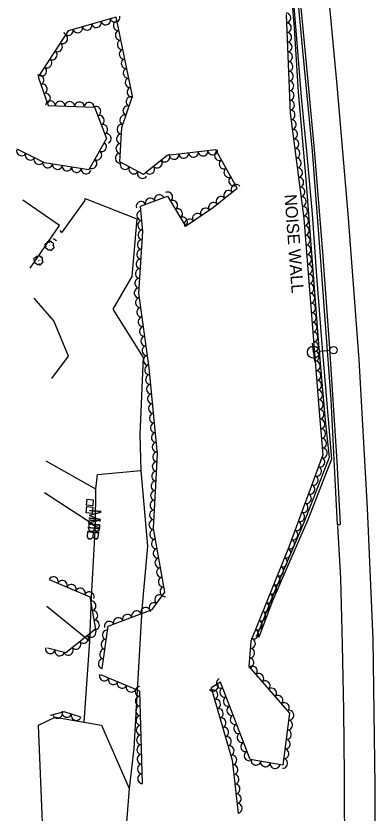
# Model space of a CAD drawing. Extents: x 1722896 to 1754269, y 648279 to 666297.
# Drawn here: x 1725654.6 to 1725802.5, y 660956.7 to 661285.2 of the extents above; entities that cross this region are included whole.
import ezdxf

# ---------------------------------------------------------------- set-up
doc = ezdxf.new("R2010")
doc.units = 0
for name, color, linetype in [('DESIGN - CENTERLINE - Proposed Text', 7, 'Continuous'), ('DESIGN - SCRATCH - User 1', 7, 'Continuous'), ('SURVEY - CENTERLINE - Preliminary', 7, 'Continuous'), ('SURVEY - CENTERLINE - Preliminary Text', 7, 'Continuous'), ('SURVEY - DTM - Breaklines', 7, 'Continuous'), ('SURVEY - VEGETATION - Features with Text', 7, 'Continuous')]:
    doc.layers.add(name, color=color, linetype=linetype)

msp = doc.modelspace()

# ---------------------------------------------------------------- linework, layer by layer
at = {"layer": 'DESIGN - CENTERLINE - Proposed Text'}
for p, q in [((1725685.05, 661084.65), (1725685.05, 661084.65)), ((1725684.85, 661081.56), (1725684.85, 661081.56))]:
    msp.add_line(p, q, dxfattribs=at)
for points in [[(1725660.47, 661181.27), (1725672.51, 661198.8), (1725657.37, 661209.2)], [(1725672.62, 661196.82), (1725673.42, 661195.73)], [(1725669.85, 661193.51), (1725671.21, 661192.63)]]:
    msp.add_lwpolyline(points, dxfattribs=at)
for points in [[(1725683.84, 661085.99), (1725686.38, 661085.8), (1725686.2, 661083.31), (1725683.66, 661083.5)], [(1725683.69, 661082.95), (1725686.23, 661082.67), (1725685.96, 661080.18), (1725683.43, 661080.46)]]:
    msp.add_lwpolyline(points, close=True, dxfattribs=at)
at = {"layer": 'DESIGN - SCRATCH - User 1'}
for points in [[(1725763.16, 661370.1), (1725761.45, 661370.07), (1725769.1, 661280.27), (1725770.75, 661253.72), (1725773.96, 661217.8), (1725777.04, 661178.49), (1725779.12, 661149.93), (1725781.95, 661118.59), (1725783.59, 661103.26), (1725773.27, 661076.68), (1725760.84, 661047.34), (1725753.58, 661029.45), (1725753.59, 661029.79)], [(1725763.16, 661370.1), (1725762.26, 661369.23), (1725769.88, 661279.23), (1725772.1, 661251.72), (1725774.42, 661227.97), (1725776.59, 661203.62), (1725778.37, 661177.98), (1725780.62, 661149.91), (1725784.52, 661102.58), (1725774.73, 661077.52), (1725760.29, 661044.13), (1725754.61, 661029.11), (1725754.61, 661029.24)], [(1725762.7, 661368.19), (1725766.35, 661337.26), (1725769, 661309.36), (1725772.29, 661273.84), (1725776.58, 661229.43), (1725779.42, 661191.67), (1725781.91, 661158.18), (1725784.25, 661127.08), (1725785.95, 661094.18), (1725786.91, 661075.61)], [(1725763.79, 661368.3), (1725767.03, 661338.2), (1725770.34, 661304.43), (1725774.06, 661265.54), (1725777.36, 661230.21), (1725780.83, 661187.88), (1725783.59, 661150.22), (1725786.69, 661101.49), (1725788.15, 661075.64)], [(1725786.91, 661075.61), (1725788.15, 661075.64)]]:
    msp.add_lwpolyline(points, dxfattribs=at)
at = {"layer": 'SURVEY - CENTERLINE - Preliminary'}
msp.add_lwpolyline([(1725689.81, 660992.86), (1725701.19, 660966.72), (1725694.66, 660883.5), (1725669.91, 660878.22), (1725667, 660915.97), (1725663.85, 660992.93), (1725670.7, 660996.18), (1725682.72, 660994.17), (1725689.81, 660992.86)], dxfattribs=at)
at = {"layer": 'SURVEY - CENTERLINE - Preliminary Text'}
for points in [[(1725728.96, 660271.57), (1725736.84, 660319.45), (1725741.97, 660349.62), (1725746.86, 660380.48), (1725751.6, 660410.3), (1725759.59, 660459.52), (1725768.3, 660518.06), (1725773.17, 660549.93), (1725779.09, 660594.26), (1725783.61, 660633.08), (1725788.65, 660681.99), (1725793.27, 660733.35), (1725797.48, 660793.02), (1725800.62, 660853.69), (1725802.4, 660912.05), (1725802.48, 660967.9), (1725801.7, 661028.34), (1725799.38, 661082.27), (1725795.89, 661143.56), (1725791.45, 661203.59), (1725786.88, 661256.69), (1725781.88, 661309.57), (1725775.06, 661380.7), (1725775.13, 661380.09)], [(1725673.73, 661196.19), (1725682.97, 661208.94), (1725683.02, 661209.89), (1725704.38, 661201.58), (1725702.27, 661177.8), (1725694.53, 661164.4), (1725706.96, 661144.48), (1725705.63, 661112.62), (1725706, 661097.82)], [(1725669.36, 661135.81), (1725676.16, 661144.91), (1725670.16, 661159.54), (1725662.08, 661168.81)], [(1725666.87, 661101.83), (1725687.38, 661090.23)], [(1725682.72, 660994.17), (1725684.96, 661027.46), (1725685.66, 661045.67), (1725687.34, 661075.31), (1725687.53, 661090.33), (1725688.18, 661096.18), (1725706, 661097.82), (1725708.72, 661066.69), (1725706.47, 661040.7), (1725703.08, 660983.33), (1725701.19, 660966.72)], [(1725666.31, 661088.83), (1725686.43, 661075.69)], [(1725787.07, 661074.99), (1725788.19, 661053.42), (1725788.94, 661025.96), (1725789.49, 660999.03), (1725789.78, 660972.07), (1725789.9, 660936.6), (1725789.98, 660909.65), (1725788.75, 660868.67), (1725787.37, 660836.42), (1725785.47, 660801.16), (1725783.29, 660770), (1725780.64, 660732.07)], [(1725667.34, 661042), (1725684.96, 661027.46)]]:
    msp.add_lwpolyline(points, dxfattribs=at)
at = {"layer": 'SURVEY - DTM - Breaklines'}
for p, q in [((1725777.15, 661146.59), (1725776.76, 661150.32)), ((1725777.15, 661146.59), (1725777.53, 661142.86)), ((1725783.86, 661147.28), (1725779.63, 661146.85))]:
    msp.add_line(p, q, dxfattribs=at)
for centre, radius in [((1725777.15, 661146.59), 2.5), ((1725785.35, 661147.44), 1.5)]:
    msp.add_circle(centre, radius, dxfattribs=at)
at = {"layer": 'SURVEY - VEGETATION - Features with Text'}
for points in [[(1725690.08, 661016.26), (1725692.56, 661033.65), (1725710.64, 661040.53), (1725715.83, 661047.75), (1725711.15, 661073.97), (1725712.87, 661104.62), (1725709.38, 661140.21), (1725705.15, 661170.92), (1725706.85, 661196.39), (1725705.9, 661206.73), (1725717.04, 661210.9), (1725724.36, 661198.5), (1725735.92, 661206.4), (1725745.74, 661214.26), (1725736.96, 661229.95), (1725716.89, 661227.64), (1725707.11, 661219.85), (1725697.28, 661225.02), (1725698.19, 661239.23), (1725702.58, 661252.16), (1725695.88, 661284.62), (1725676.03, 661279.01), (1725663.75, 661260.06), (1725667.89, 661248.34), (1725686.93, 661247.57), (1725691.9, 661234.65), (1725684.57, 661221.79), (1725666.38, 661224.67), (1725655.39, 661230.21)], [(1725765.84, 661285.8), (1725767.55, 661245.11), (1725773.13, 661201.68), (1725776.74, 661156.58), (1725779.73, 661118.73), (1725781.01, 661104.24), (1725767.09, 661066.69), (1725751.37, 661027.47), (1725750.5, 661017.01), (1725767.26, 660997.9), (1725764.48, 660976.37), (1725751.04, 660978.74), (1725738.83, 661010.64), (1725735, 661008.22), (1725743.65, 660978.41), (1725746.09, 660956.5)], [(1725668.21, 661052.93), (1725685, 661045.8), (1725687.33, 661032.47), (1725675.09, 661022.76), (1725667.55, 661024.56)], [(1725706.68, 660968.84), (1725705.54, 661006.95), (1725689.56, 661013.62)], [(1725681.25, 660996.13), (1725674.46, 660998.39), (1725668.71, 660996.82)]]:
    msp.add_lwpolyline(points, dxfattribs=at)
for centre in [(1725668.47, 661190.47), (1725663.92, 661184.48)]:
    msp.add_circle(centre, 0.022, dxfattribs=at)
for centre, radius, start, end in [((1725667.1, 661190.85), 0.629, 70.3499, 263.7696), ((1725667.69, 661191.65), 0.433, 30.3292, 209.0748), ((1725668.68, 661191.71), 0.631, 8.213, 165.002), ((1725669.36, 661191.08), 0.719, 317.2658, 94.79), ((1725667.22, 661189.78), 0.479, 112.9686, 290.2877), ((1725668.06, 661189.43), 0.679, 188.2556, 315.1013), ((1725669.04, 661189.12), 0.527, 198.4145, 13.4148), ((1725669.58, 661189.95), 0.714, 268.1616, 64.0001), ((1725662.56, 661184.86), 0.629, 70.3499, 263.7696), ((1725662.68, 661183.79), 0.479, 112.9686, 290.2877), ((1725663.15, 661185.66), 0.433, 30.3292, 209.0748), ((1725664.13, 661185.72), 0.631, 8.213, 165.002), ((1725664.82, 661185.09), 0.719, 317.2658, 94.79), ((1725665.03, 661183.97), 0.714, 268.1616, 64.0001), ((1725663.52, 661183.44), 0.679, 188.2556, 315.1013), ((1725664.5, 661183.13), 0.527, 198.4145, 13.4148)]:
    msp.add_arc(centre, radius, start, end, dxfattribs=at)
for centre, major_axis in [((1725765.9, 661284.37), (0.08, -2)), ((1725687.72, 661282.32), (-1.92, -0.54)), ((1725691.57, 661283.41), (-1.92, -0.54)), ((1725695.42, 661284.5), (-1.92, -0.54)), ((1725696.59, 661281.17), (-0.4, 1.96)), ((1725676.18, 661279.05), (-1.92, -0.54)), ((1725680.03, 661280.14), (-1.92, -0.54)), ((1725683.88, 661281.23), (-1.92, -0.54)), ((1725766.07, 661280.37), (0.08, -2)), ((1725673.94, 661275.78), (-1.09, -1.68)), ((1725697.4, 661277.25), (-0.4, 1.96)), ((1725766.23, 661276.37), (0.08, -2)), ((1725671.76, 661272.43), (-1.09, -1.68)), ((1725698.21, 661273.34), (-0.4, 1.96)), ((1725766.4, 661272.38), (0.08, -2)), ((1725669.59, 661269.07), (-1.09, -1.68)), ((1725699.02, 661269.42), (-0.4, 1.96)), ((1725766.57, 661268.38), (0.08, -2)), ((1725667.41, 661265.71), (-1.09, -1.68)), ((1725699.82, 661265.5), (-0.4, 1.96)), ((1725766.74, 661264.38), (0.08, -2)), ((1725665.24, 661262.36), (-1.09, -1.68)), ((1725700.63, 661261.58), (-0.4, 1.96)), ((1725664.17, 661258.87), (0.67, -1.89)), ((1725766.91, 661260.39), (0.08, -2)), ((1725665.5, 661255.1), (0.67, -1.89)), ((1725701.44, 661257.67), (-0.4, 1.96)), ((1725767.08, 661256.39), (0.08, -2)), ((1725666.83, 661251.33), (0.67, -1.89)), ((1725702.25, 661253.75), (-0.4, 1.96)), ((1725767.24, 661252.39), (0.08, -2)), ((1725668.72, 661248.31), (2, -0.08)), ((1725672.72, 661248.15), (2, -0.08)), ((1725676.72, 661247.98), (2, -0.08)), ((1725701.81, 661249.91), (0.64, 1.89)), ((1725767.41, 661248.4), (0.08, -2)), ((1725680.71, 661247.82), (2, -0.08)), ((1725684.71, 661247.66), (2, -0.08)), ((1725687.57, 661245.91), (0.72, -1.87)), ((1725700.53, 661246.12), (0.64, 1.89)), ((1725767.64, 661244.41), (0.25, -1.98)), ((1725689.01, 661242.18), (0.72, -1.87)), ((1725699.24, 661242.33), (0.64, 1.89)), ((1725690.44, 661238.44), (0.72, -1.87)), ((1725698.14, 661238.51), (0.13, 2)), ((1725768.15, 661240.44), (0.25, -1.98)), ((1725691.88, 661234.71), (0.72, -1.87)), ((1725768.66, 661236.47), (0.25, -1.98)), ((1725697.89, 661234.52), (0.13, 2)), ((1725769.17, 661232.5), (0.25, -1.98)), ((1725656.81, 661229.49), (-1.79, 0.9)), ((1725689.95, 661231.23), (-0.99, -1.74)), ((1725697.63, 661230.52), (0.13, 2)), ((1725769.68, 661228.54), (0.25, -1.98)), ((1725660.38, 661227.69), (-1.79, 0.9)), ((1725663.95, 661225.89), (-1.79, 0.9)), ((1725687.97, 661227.76), (-0.99, -1.74)), ((1725697.38, 661226.53), (0.13, 2)), ((1725716.01, 661226.93), (-1.56, -1.25)), ((1725719.74, 661227.97), (-1.99, -0.23)), ((1725723.72, 661228.42), (-1.99, -0.23)), ((1725727.69, 661228.88), (-1.99, -0.23)), ((1725731.67, 661229.34), (-1.99, -0.23)), ((1725735.64, 661229.79), (-1.99, -0.23)), ((1725738.27, 661227.62), (-0.98, 1.75)), ((1725667.65, 661224.47), (-1.98, 0.31)), ((1725671.6, 661223.84), (-1.98, 0.31)), ((1725675.55, 661223.22), (-1.98, 0.31)), ((1725685.99, 661224.28), (-0.99, -1.74)), ((1725699.47, 661223.86), (-1.77, 0.93)), ((1725712.88, 661224.44), (-1.56, -1.25)), ((1725740.22, 661224.13), (-0.98, 1.75)), ((1725770.19, 661224.57), (0.25, -1.98)), ((1725679.5, 661222.59), (-1.98, 0.31)), ((1725683.45, 661221.97), (-1.98, 0.31)), ((1725703.02, 661222), (-1.77, 0.93)), ((1725706.56, 661220.14), (-1.77, 0.93)), ((1725709.75, 661221.95), (-1.56, -1.25)), ((1725742.17, 661220.64), (-0.98, 1.75)), ((1725770.7, 661220.6), (0.25, -1.98)), ((1725744.13, 661217.15), (-0.98, 1.75)), ((1725771.21, 661216.64), (0.25, -1.98)), ((1725745.2, 661213.83), (1.56, 1.25)), ((1725771.72, 661212.67), (0.25, -1.98)), ((1725713.57, 661209.6), (1.87, 0.7)), ((1725717.19, 661210.65), (1.02, -1.72)), ((1725738.96, 661208.83), (1.56, 1.25)), ((1725742.08, 661211.33), (1.56, 1.25)), ((1725772.23, 661208.7), (0.25, -1.98)), ((1725706.08, 661206.8), (1.87, 0.7)), ((1725709.82, 661208.2), (1.87, 0.7)), ((1725719.22, 661207.21), (1.02, -1.72)), ((1725735.83, 661206.34), (1.65, 1.13)), ((1725706.25, 661202.94), (-0.18, 1.99)), ((1725721.26, 661203.76), (1.02, -1.72)), ((1725729.22, 661201.82), (1.65, 1.13)), ((1725732.53, 661204.08), (1.65, 1.13)), ((1725772.74, 661204.73), (0.25, -1.98)), ((1725706.62, 661198.96), (-0.18, 1.99)), ((1725723.29, 661200.32), (1.02, -1.72)), ((1725725.92, 661199.57), (1.65, 1.13)), ((1725773.21, 661200.76), (0.16, -1.99)), ((1725773.52, 661196.77), (0.16, -1.99)), ((1725706.76, 661194.97), (0.13, 2)), ((1725773.84, 661192.79), (0.16, -1.99)), ((1725706.49, 661190.98), (0.13, 2)), ((1725774.16, 661188.8), (0.16, -1.99)), ((1725706.23, 661186.99), (0.13, 2)), ((1725705.96, 661183), (0.13, 2)), ((1725774.48, 661184.81), (0.16, -1.99)), ((1725705.69, 661179.01), (0.13, 2)), ((1725774.8, 661180.82), (0.16, -1.99)), ((1725775.12, 661176.84), (0.16, -1.99)), ((1725705.43, 661175.02), (0.13, 2)), ((1725775.44, 661172.85), (0.16, -1.99)), ((1725705.16, 661171.02), (0.13, 2)), ((1725775.76, 661168.86), (0.16, -1.99)), ((1725705.68, 661167.06), (-0.27, 1.98)), ((1725706.23, 661163.1), (-0.27, 1.98)), ((1725776.07, 661164.88), (0.16, -1.99)), ((1725706.77, 661159.14), (-0.27, 1.98)), ((1725776.39, 661160.89), (0.16, -1.99)), ((1725776.71, 661156.9), (0.16, -1.99)), ((1725707.32, 661155.17), (-0.27, 1.98)), ((1725777.03, 661152.91), (0.16, -1.99)), ((1725707.86, 661151.21), (-0.27, 1.98)), ((1725708.41, 661147.25), (-0.27, 1.98)), ((1725777.34, 661148.93), (0.16, -1.99)), ((1725708.95, 661143.28), (-0.27, 1.98)), ((1725777.66, 661144.94), (0.16, -1.99)), ((1725777.97, 661140.95), (0.16, -1.99)), ((1725709.46, 661139.32), (-0.2, 1.99)), ((1725778.29, 661136.96), (0.16, -1.99)), ((1725709.85, 661135.34), (-0.2, 1.99)), ((1725778.6, 661132.98), (0.16, -1.99)), ((1725710.25, 661131.36), (-0.2, 1.99)), ((1725710.64, 661127.38), (-0.2, 1.99)), ((1725778.92, 661128.99), (0.16, -1.99)), ((1725711.03, 661123.39), (-0.2, 1.99)), ((1725779.24, 661125), (0.16, -1.99)), ((1725779.55, 661121.01), (0.16, -1.99)), ((1725711.42, 661119.41), (-0.2, 1.99)), ((1725779.88, 661117.03), (0.18, -1.99)), ((1725711.81, 661115.43), (-0.2, 1.99)), ((1725780.23, 661113.04), (0.18, -1.99)), ((1725712.2, 661111.45), (-0.2, 1.99)), ((1725712.59, 661107.47), (-0.2, 1.99)), ((1725780.59, 661109.06), (0.18, -1.99)), ((1725712.81, 661103.49), (0.11, 2)), ((1725780.94, 661105.07), (0.18, -1.99)), ((1725779.91, 661101.27), (-0.7, -1.88)), ((1725712.59, 661099.49), (0.11, 2)), ((1725778.52, 661097.52), (-0.7, -1.88)), ((1725712.36, 661095.5), (0.11, 2)), ((1725777.13, 661093.77), (-0.7, -1.88)), ((1725712.14, 661091.51), (0.11, 2)), ((1725711.91, 661087.51), (0.11, 2)), ((1725775.74, 661090.02), (-0.7, -1.88)), ((1725711.69, 661083.52), (0.11, 2)), ((1725774.35, 661086.27), (-0.7, -1.88)), ((1725772.96, 661082.52), (-0.7, -1.88)), ((1725711.47, 661079.52), (0.11, 2)), ((1725771.57, 661078.77), (-0.7, -1.88)), ((1725711.24, 661075.53), (0.11, 2)), ((1725770.18, 661075.02), (-0.7, -1.88)), ((1725711.58, 661071.57), (-0.35, 1.97)), ((1725768.78, 661071.27), (-0.7, -1.88)), ((1725712.28, 661067.63), (-0.35, 1.97)), ((1725767.39, 661067.52), (-0.7, -1.88)), ((1725712.99, 661063.7), (-0.35, 1.97)), ((1725765.93, 661063.8), (-0.74, -1.86)), ((1725713.69, 661059.76), (-0.35, 1.97)), ((1725764.44, 661060.09), (-0.74, -1.86)), ((1725714.39, 661055.82), (-0.35, 1.97)), ((1725762.95, 661056.37), (-0.74, -1.86)), ((1725670.05, 661052.15), (1.84, -0.78)), ((1725673.73, 661050.59), (1.84, -0.78)), ((1725715.09, 661051.88), (-0.35, 1.97)), ((1725761.46, 661052.66), (-0.74, -1.86)), ((1725677.41, 661049.02), (1.84, -0.78)), ((1725681.09, 661047.46), (1.84, -0.78)), ((1725715.8, 661047.94), (-0.35, 1.97)), ((1725759.98, 661048.95), (-0.74, -1.86)), ((1725684.77, 661045.9), (1.84, -0.78)), ((1725713.61, 661044.66), (1.17, 1.62)), ((1725758.49, 661045.23), (-0.74, -1.86)), ((1725685.65, 661042.1), (0.35, -1.97)), ((1725711.28, 661041.42), (1.17, 1.62)), ((1725757, 661041.52), (-0.74, -1.86)), ((1725686.34, 661038.16), (0.35, -1.97)), ((1725704.18, 661038.07), (1.87, 0.71)), ((1725707.92, 661039.49), (1.87, 0.71)), ((1725755.51, 661037.81), (-0.74, -1.86)), ((1725687.03, 661034.22), (0.35, -1.97)), ((1725696.71, 661035.23), (1.87, 0.71)), ((1725700.44, 661036.65), (1.87, 0.71)), ((1725692.97, 661033.8), (1.87, 0.71)), ((1725754.03, 661034.1), (-0.74, -1.86)), ((1725682.46, 661028.6), (-1.57, -1.24)), ((1725685.59, 661031.09), (-1.57, -1.24)), ((1725692.06, 661030.12), (0.28, 1.98)), ((1725752.54, 661030.38), (-0.74, -1.86)), ((1725679.32, 661026.12), (-1.57, -1.24)), ((1725691.49, 661026.16), (0.28, 1.98)), ((1725751.3, 661026.61), (-0.17, -1.99)), ((1725668.68, 661024.29), (-1.95, 0.47)), ((1725672.57, 661023.36), (-1.95, 0.47)), ((1725676.19, 661023.63), (-1.57, -1.24)), ((1725690.93, 661022.2), (0.28, 1.98)), ((1725750.97, 661022.62), (-0.17, -1.99)), ((1725690.37, 661018.24), (0.28, 1.98)), ((1725750.63, 661018.64), (-0.17, -1.99)), ((1725752.05, 661015.23), (1.32, -1.5)), ((1725690.89, 661013.06), (-1.85, 0.77)), ((1725754.69, 661012.22), (1.32, -1.5)), ((1725694.59, 661011.52), (-1.85, 0.77)), ((1725698.28, 661009.98), (-1.85, 0.77)), ((1725739.03, 661010.11), (-0.72, 1.87)), ((1725757.33, 661009.22), (1.32, -1.5)), ((1725701.97, 661008.44), (-1.85, 0.77)), ((1725705.54, 661006.82), (-0.06, 2)), ((1725735.92, 661008.8), (-1.69, -1.07)), ((1725735.81, 661005.42), (0.56, -1.92)), ((1725740.46, 661006.38), (-0.72, 1.87)), ((1725759.97, 661006.21), (1.32, -1.5)), ((1725705.66, 661002.82), (-0.06, 2)), ((1725736.93, 661001.58), (0.56, -1.92)), ((1725741.89, 661002.64), (-0.72, 1.87)), ((1725762.6, 661003.2), (1.32, -1.5)), ((1725705.78, 660998.83), (-0.06, 2)), ((1725743.32, 660998.91), (-0.72, 1.87)), ((1725765.24, 661000.19), (1.32, -1.5)), ((1725671.71, 660997.64), (-1.93, -0.53)), ((1725675.55, 660998.03), (-1.9, 0.63)), ((1725679.35, 660996.76), (-1.9, 0.63)), ((1725705.9, 660994.83), (-0.06, 2)), ((1725738.04, 660997.74), (0.56, -1.92)), ((1725744.75, 660995.17), (-0.72, 1.87)), ((1725767.14, 660996.96), (-0.26, -1.98)), ((1725739.16, 660993.89), (0.56, -1.92)), ((1725766.63, 660993), (-0.26, -1.98)), ((1725706.02, 660990.83), (-0.06, 2)), ((1725740.27, 660990.05), (0.56, -1.92)), ((1725746.18, 660991.44), (-0.72, 1.87)), ((1725766.11, 660989.03), (-0.26, -1.98)), ((1725706.14, 660986.83), (-0.06, 2)), ((1725741.39, 660986.21), (0.56, -1.92)), ((1725747.61, 660987.7), (-0.72, 1.87)), ((1725765.6, 660985.06), (-0.26, -1.98)), ((1725706.26, 660982.83), (-0.06, 2)), ((1725742.5, 660982.37), (0.56, -1.92)), ((1725749.04, 660983.97), (-0.72, 1.87)), ((1725706.38, 660978.84), (-0.06, 2)), ((1725743.62, 660978.53), (0.56, -1.92)), ((1725750.48, 660980.23), (-0.72, 1.87)), ((1725765.09, 660981.09), (-0.26, -1.98)), ((1725753.42, 660978.32), (-1.97, 0.35)), ((1725757.35, 660977.63), (-1.97, 0.35)), ((1725761.29, 660976.93), (-1.97, 0.35)), ((1725764.58, 660977.13), (-0.26, -1.98)), ((1725706.5, 660974.84), (-0.06, 2)), ((1725744.08, 660974.56), (0.22, -1.99)), ((1725706.62, 660970.84), (-0.06, 2)), ((1725744.52, 660970.58), (0.22, -1.99)), ((1725744.97, 660966.61), (0.22, -1.99)), ((1725745.41, 660962.63), (0.22, -1.99)), ((1725745.85, 660958.66), (0.22, -1.99))]:
    msp.add_ellipse(centre, major_axis=major_axis, ratio=0.940188, start_param=0, end_param=3.141593, dxfattribs=at)

# ---------------------------------------------------------------- texts
at = {"layer": 'DESIGN - CENTERLINE - Proposed Text'}
for rotation, p in [(265.8207, (1725684.86, 661082.16)), (263.8067, (1725684.58, 661079.08))]:
    msp.add_text('MB', height=5, rotation=rotation, dxfattribs=at).set_placement(p)
at = {"layer": 'DESIGN - SCRATCH - User 1'}
msp.add_text('NOISE WALL', height=5, rotation=274.2304, dxfattribs=at).set_placement((1725765.15, 661211.52))

doc.saveas('drawing.dxf')
